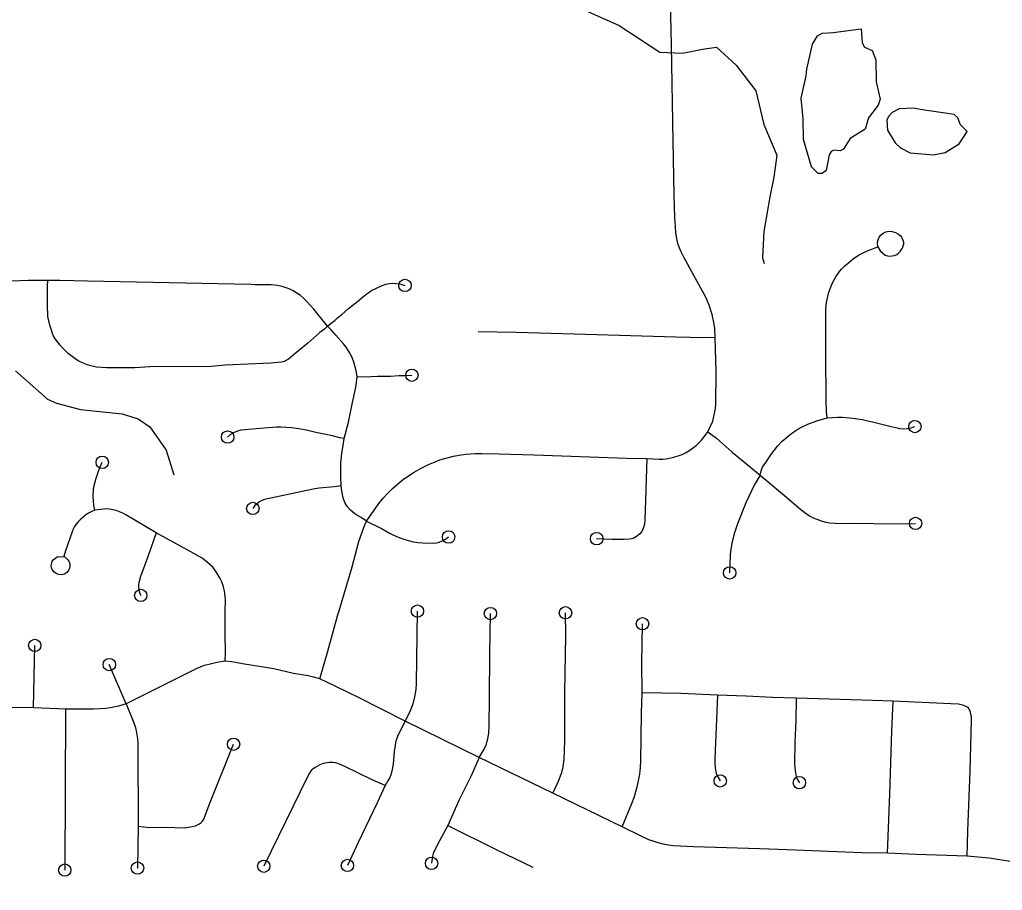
# Model space of a CAD drawing. Extents: x -19 to 366, y -4 to 359.
# Drawn here: x 146.496 to 147.247, y 193.996 to 194.662 of the extents above; entities that cross this region are included whole.
import ezdxf

# ---------------------------------------------------------------- set-up
doc = ezdxf.new("R2010")
doc.units = 0
for name, color, linetype in [('R_Striping', 7, 'Continuous'), ('R_Temp Easement', 7, 'Continuous'), ('Sheet Fence', 7, 'Continuous')]:
    doc.layers.add(name, color=color, linetype=linetype)

msp = doc.modelspace()

# ---------------------------------------------------------------- linework, layer by layer
at = {"layer": 'R_Striping'}
for points in [[(147.02768, 194.41926), (147.02749, 194.4264), (147.02691, 194.4307), (147.02549, 194.43679), (147.02325, 194.44387), (147.02207, 194.44681), (147.02055, 194.44991), (147.01137, 194.4665), (147.00384, 194.48057), (147.00157, 194.48511), (147.00022, 194.48832), (146.99933, 194.49106), (146.99846, 194.49481), (146.99784, 194.49906), (146.99741, 194.50382), (146.99701, 194.51097), (146.99649, 194.52816), (146.99578, 194.56921), (146.99453, 194.64264), (146.99298, 194.71106)], [(147.15215, 194.48838), (147.15196, 194.49155), (147.1521, 194.49337), (147.15258, 194.49471), (147.15327, 194.49593), (147.15467, 194.49761), (147.15629, 194.49891), (147.1582, 194.49982), (147.15963, 194.50022), (147.16178, 194.50043), (147.16326, 194.50023), (147.16572, 194.49943), (147.16801, 194.49815), (147.16925, 194.49709), (147.17021, 194.49588), (147.17134, 194.49363), (147.17177, 194.49207), (147.17179, 194.49063), (147.17139, 194.48898), (147.17068, 194.48729)], [(147.11341, 194.35778), (147.11289, 194.36258), (147.1127, 194.37042), (147.11232, 194.4069), (147.1123, 194.43756), (147.11247, 194.44118), (147.11304, 194.44583), (147.11388, 194.45042), (147.11472, 194.45378), (147.11586, 194.45707), (147.11723, 194.46038), (147.12003, 194.46566), (147.12275, 194.46954), (147.12433, 194.47135), (147.12689, 194.47393), (147.12963, 194.47635), (147.13324, 194.47925), (147.13751, 194.48202), (147.14341, 194.4851), (147.15215, 194.48838)], [(147.15215, 194.48838), (147.15392, 194.48539), (147.15597, 194.48352), (147.15778, 194.48222), (147.15967, 194.4815), (147.16141, 194.4814), (147.16325, 194.48155), (147.16504, 194.48197), (147.16665, 194.48265), (147.16795, 194.48362), (147.16916, 194.48493), (147.17068, 194.48729)], [(146.51755, 194.46283), (146.51272, 194.46285), (146.5028, 194.46272), (146.48948, 194.46222)], [(146.73147, 194.42782), (146.72903, 194.42554), (146.72567, 194.42289), (146.71634, 194.4148), (146.71348, 194.41253), (146.70946, 194.40914), (146.70165, 194.40252), (146.69832, 194.40073), (146.69622, 194.40024), (146.68819, 194.39958), (146.65304, 194.3981), (146.64247, 194.39694), (146.5955, 194.39679), (146.58414, 194.39605), (146.57564, 194.39584), (146.56273, 194.39593), (146.55475, 194.39651), (146.55271, 194.39686), (146.55051, 194.39737), (146.54831, 194.39803), (146.54594, 194.39891), (146.54364, 194.39993), (146.54138, 194.40109), (146.53918, 194.40237), (146.53708, 194.40379), (146.53507, 194.40533), (146.53315, 194.40701), (146.531, 194.40897), (146.52895, 194.41104), (146.52702, 194.41322), (146.52522, 194.41549), (146.52351, 194.41785), (146.52195, 194.4203), (146.5212, 194.42222), (146.52007, 194.42542), (146.51909, 194.42867), (146.51824, 194.43196), (146.51752, 194.43527), (146.51735, 194.44419), (146.5173, 194.45521), (146.51729, 194.45569), (146.51725, 194.45843), (146.51755, 194.46283)], [(146.73147, 194.42782), (146.72096, 194.44087), (146.71547, 194.44704), (146.71318, 194.44923), (146.71073, 194.45123), (146.70802, 194.45314), (146.70508, 194.45489), (146.70205, 194.45626), (146.69746, 194.45792), (146.6954, 194.45853), (146.69307, 194.45898), (146.68834, 194.45938), (146.67607, 194.45932), (146.67268, 194.45959), (146.54793, 194.46218), (146.52698, 194.4628), (146.51755, 194.46283)], [(146.73147, 194.42782), (146.73424, 194.43019), (146.7369, 194.43212), (146.73902, 194.43409), (146.74229, 194.43666), (146.7475, 194.44123), (146.7544, 194.44671), (146.75938, 194.45101), (146.76249, 194.45329), (146.76514, 194.45497), (146.77331, 194.45891), (146.7761, 194.45986), (146.77848, 194.46039), (146.78098, 194.46065), (146.78359, 194.46051), (146.78756, 194.45985), (146.79064, 194.45897)], [(146.75401, 194.38921), (146.75338, 194.3937), (146.75181, 194.39941), (146.75016, 194.4039), (146.74825, 194.40773), (146.74569, 194.41164), (146.74376, 194.41421), (146.73769, 194.42099), (146.73427, 194.42503), (146.73147, 194.42782)], [(147.02768, 194.41926), (147.01926, 194.41895), (146.99772, 194.41931), (146.92001, 194.42172), (146.87573, 194.42289), (146.84656, 194.42337)], [(147.02224, 194.34694), (147.02595, 194.35518), (147.02769, 194.3635), (147.02824, 194.36743), (147.02866, 194.39354), (147.02768, 194.41926)], [(146.74406, 194.34201), (146.74735, 194.35454), (146.75041, 194.36951), (146.75285, 194.37983), (146.75335, 194.38269), (146.75401, 194.38921)], [(146.75401, 194.38921), (146.75965, 194.3891), (146.7699, 194.38948), (146.77955, 194.38961), (146.78596, 194.38998), (146.7915, 194.39006), (146.79595, 194.39029)], [(147.0621, 194.31385), (147.06285, 194.31731), (147.0634, 194.31874), (147.06409, 194.31997), (147.06666, 194.32365), (147.07044, 194.32953), (147.0728, 194.3328), (147.07536, 194.33599), (147.07908, 194.33985), (147.08178, 194.3423), (147.08518, 194.34506), (147.08798, 194.34707), (147.09105, 194.34898), (147.09439, 194.35083), (147.09866, 194.35292), (147.1055, 194.35535), (147.11341, 194.35778)], [(147.11341, 194.35778), (147.12166, 194.35831), (147.12519, 194.35828), (147.1331, 194.35751), (147.14026, 194.35639), (147.1502, 194.35417), (147.16244, 194.3512), (147.16691, 194.34997), (147.16881, 194.34964), (147.17187, 194.34945), (147.17469, 194.34957), (147.1777, 194.35019), (147.18049, 194.35102)], [(146.74406, 194.34201), (146.74094, 194.34235), (146.73535, 194.344), (146.72249, 194.34643), (146.71531, 194.34821), (146.711, 194.34909), (146.70381, 194.35008), (146.6956, 194.35061), (146.69241, 194.35051), (146.67986, 194.3496), (146.6651, 194.34825), (146.66251, 194.3476), (146.65945, 194.34635), (146.65733, 194.34499), (146.65507, 194.34305)], [(146.7419, 194.30577), (146.74162, 194.31253), (146.74151, 194.32016), (146.74161, 194.3234), (146.74232, 194.33035), (146.74364, 194.33838), (146.74406, 194.34201)], [(146.97546, 194.32655), (146.98462, 194.32609), (146.98788, 194.32615), (146.99041, 194.3264), (146.99296, 194.32681), (146.99625, 194.32757), (146.99939, 194.32858), (147.00248, 194.32981), (147.00517, 194.33109), (147.00766, 194.33256), (147.01119, 194.33493), (147.01338, 194.33667), (147.01511, 194.3383), (147.01736, 194.34078), (147.01946, 194.34327), (147.02224, 194.34694)], [(147.02224, 194.34694), (147.02878, 194.34217), (147.04089, 194.33155), (147.0621, 194.31385)], [(146.7613, 194.27884), (146.77073, 194.29218), (146.77397, 194.29619), (146.77734, 194.29993), (146.78088, 194.30352), (146.78459, 194.30688), (146.78845, 194.30997), (146.79251, 194.31286), (146.79772, 194.31619), (146.80312, 194.31923), (146.80669, 194.321), (146.8087, 194.32199), (146.81251, 194.32368), (146.8174, 194.3255), (146.82292, 194.32716), (146.82767, 194.32833), (146.83348, 194.32947), (146.83754, 194.32999), (146.84466, 194.3305), (146.84946, 194.33054), (146.86269, 194.33014), (146.88943, 194.32933), (146.93177, 194.32783), (146.96011, 194.32683), (146.97546, 194.32655)], [(146.97546, 194.32655), (146.9744, 194.28687), (146.97406, 194.28009), (146.97369, 194.27651), (146.97325, 194.27456), (146.97258, 194.27267), (146.97161, 194.27091), (146.96985, 194.2687), (146.96773, 194.26692), (146.96523, 194.2656), (146.96392, 194.26515), (146.96241, 194.26484), (146.9583, 194.26463), (146.94877, 194.26475), (146.9372, 194.26533)], [(146.5536, 194.2872), (146.55277, 194.29107), (146.5524, 194.29416), (146.55226, 194.29727), (146.5526, 194.30325), (146.55303, 194.30609), (146.55368, 194.3089), (146.5545, 194.31165), (146.55666, 194.31781), (146.55921, 194.32372)], [(147.0621, 194.31385), (147.05759, 194.30622), (147.05127, 194.29273), (147.04481, 194.27658), (147.04246, 194.26984), (147.04072, 194.26285), (147.03952, 194.25571), (147.0393, 194.25261), (147.03887, 194.23918)], [(147.0621, 194.31385), (147.07934, 194.29956), (147.09332, 194.28758), (147.09727, 194.28449), (147.1, 194.28277), (147.10277, 194.28138), (147.10564, 194.28017), (147.10952, 194.27883), (147.11246, 194.27807), (147.11543, 194.27753), (147.11945, 194.27708), (147.12175, 194.27698), (147.13053, 194.27713), (147.16726, 194.27662), (147.18101, 194.27702)], [(146.7419, 194.30577), (146.73659, 194.30505), (146.72507, 194.30389), (146.72049, 194.30319), (146.68317, 194.2953), (146.68122, 194.29465), (146.67936, 194.29351), (146.67584, 194.29071), (146.67433, 194.28845)], [(146.7613, 194.27884), (146.75717, 194.28153), (146.75382, 194.28329), (146.75232, 194.28432), (146.74889, 194.28724), (146.74632, 194.29007), (146.74475, 194.29291), (146.7434, 194.29663), (146.74232, 194.30187), (146.7419, 194.30577)], [(146.5536, 194.2872), (146.55112, 194.28607), (146.54875, 194.28476), (146.54645, 194.28326), (146.54429, 194.2816), (146.54226, 194.27979), (146.5407, 194.2782), (146.53931, 194.27648), (146.53808, 194.27463), (146.53703, 194.27268), (146.53617, 194.27063), (146.53104, 194.25598), (146.52972, 194.25175)], [(146.60037, 194.26987), (146.57715, 194.28364), (146.57484, 194.28491), (146.57244, 194.28598), (146.56995, 194.28683), (146.5674, 194.28746), (146.56481, 194.28787), (146.56217, 194.28806), (146.5536, 194.2872)], [(146.72553, 194.15816), (146.73169, 194.17927), (146.73964, 194.20815), (146.73996, 194.20932), (146.75029, 194.24389), (146.75534, 194.26331), (146.75943, 194.27461), (146.7613, 194.27884)], [(146.7613, 194.27884), (146.77315, 194.2728), (146.77934, 194.26938), (146.78415, 194.26705), (146.78739, 194.26573), (146.7905, 194.26467), (146.79685, 194.26301), (146.80063, 194.26243), (146.80407, 194.26216), (146.8121, 194.26203), (146.81468, 194.26217), (146.81673, 194.26267), (146.81911, 194.26363), (146.8217, 194.26503), (146.82402, 194.26664)], [(146.60037, 194.26987), (146.5943, 194.25214), (146.5884, 194.23633), (146.58717, 194.2316), (146.58693, 194.22996), (146.58689, 194.2283), (146.58703, 194.22665), (146.58739, 194.22502), (146.58791, 194.22345), (146.58862, 194.22195)], [(146.65321, 194.17178), (146.65344, 194.17839), (146.65316, 194.19241), (146.6532, 194.20392), (146.65307, 194.21061), (146.65337, 194.21787), (146.65329, 194.2214), (146.65277, 194.22523), (146.65194, 194.22842), (146.65052, 194.23227), (146.64924, 194.23501), (146.64863, 194.23626), (146.64634, 194.24005), (146.64368, 194.24345), (146.63977, 194.24719), (146.63565, 194.25034), (146.62703, 194.25529), (146.60037, 194.26987)], [(146.52972, 194.25175), (146.5309, 194.25108), (146.53195, 194.25023), (146.53285, 194.24923), (146.53357, 194.24809), (146.53411, 194.24685), (146.53443, 194.24554), (146.5344, 194.24418), (146.53411, 194.24286), (146.5336, 194.2416), (146.53219, 194.23959), (146.53136, 194.23888), (146.53043, 194.23832), (146.5294, 194.23795), (146.52832, 194.23776), (146.52582, 194.23798), (146.52448, 194.23845), (146.52325, 194.23915), (146.52219, 194.24005), (146.52128, 194.24115), (146.52072, 194.24221), (146.52038, 194.24335), (146.52023, 194.24453), (146.52029, 194.24572), (146.52054, 194.24688), (146.521, 194.24798), (146.52168, 194.24908), (146.52255, 194.25002), (146.52359, 194.25079), (146.52476, 194.25135), (146.52601, 194.25167), (146.52786, 194.25156), (146.52972, 194.25175)], [(146.79082, 194.12585), (146.79428, 194.13278), (146.79643, 194.13783), (146.79744, 194.14116), (146.79829, 194.14454), (146.79917, 194.15), (146.79948, 194.15458), (146.80016, 194.21001)], [(146.84743, 194.09801), (146.85114, 194.10439), (146.85272, 194.10784), (146.85408, 194.11243), (146.85469, 194.11656), (146.85492, 194.1223), (146.85524, 194.14315), (146.85554, 194.17756), (146.856, 194.20807)], [(146.90376, 194.07086), (146.90769, 194.07954), (146.91049, 194.08646), (146.91164, 194.09084), (146.91234, 194.09653), (146.91287, 194.1107), (146.91291, 194.14783), (146.91356, 194.19123), (146.91337, 194.20866)], [(146.97192, 194.14741), (146.97178, 194.17019), (146.97226, 194.2003)], [(146.50659, 194.13598), (146.50758, 194.18373)], [(146.57744, 194.13902), (146.5646, 194.16905)], [(146.65321, 194.17178), (146.64668, 194.17074), (146.63968, 194.169), (146.63702, 194.16825), (146.63099, 194.16576), (146.60793, 194.1544), (146.57744, 194.13902)], [(146.72553, 194.15816), (146.72182, 194.15917), (146.71669, 194.16057), (146.70542, 194.1622), (146.69029, 194.16575), (146.6679, 194.16928), (146.65797, 194.17123), (146.65321, 194.17178)], [(146.79082, 194.12585), (146.75509, 194.14384), (146.74761, 194.1475), (146.73679, 194.15282), (146.72553, 194.15816)], [(146.95661, 194.04492), (146.9642, 194.06282), (146.96594, 194.0674), (146.96818, 194.07563), (146.96942, 194.08138), (146.97011, 194.08539), (146.97072, 194.09045), (146.971, 194.09527), (146.97139, 194.13209), (146.97192, 194.14741)], [(147.0296, 194.14571), (147.00154, 194.14692), (146.97192, 194.14741)], [(146.50659, 194.13598), (146.45749, 194.13684), (146.44486, 194.13727), (146.42947, 194.1378), (146.39355, 194.13845), (146.3681, 194.1397)], [(146.57744, 194.13902), (146.57152, 194.1374), (146.56681, 194.13637), (146.56205, 194.13562), (146.55725, 194.13515), (146.55243, 194.13496), (146.53107, 194.13498)], [(146.57744, 194.13902), (146.58334, 194.12464), (146.58433, 194.12162), (146.58513, 194.11855), (146.58574, 194.11543), (146.58617, 194.11228), (146.58643, 194.10911), (146.58648, 194.10594), (146.58656, 194.04565)], [(147.0296, 194.14571), (147.02754, 194.09668), (147.02758, 194.0936), (147.02781, 194.08979), (147.02864, 194.08588), (147.02976, 194.08325), (147.03168, 194.08011)], [(147.08983, 194.14329), (147.07169, 194.144), (147.05157, 194.145), (147.0296, 194.14571)], [(147.08983, 194.14329), (147.08941, 194.12644), (147.08873, 194.10941), (147.08854, 194.09362), (147.08894, 194.08817), (147.08963, 194.08355), (147.09045, 194.08137), (147.09221, 194.07878)], [(147.16393, 194.14112), (147.14015, 194.14197), (147.08983, 194.14329)], [(147.15962, 194.02489), (147.16134, 194.07002), (147.16298, 194.11828), (147.16393, 194.14112)], [(147.22115, 194.13616), (147.21781, 194.13787), (147.2139, 194.13871), (147.20804, 194.13917), (147.16393, 194.14112)], [(146.53107, 194.13498), (146.50659, 194.13598)], [(146.53107, 194.13498), (146.53056, 194.01194)], [(147.22046, 194.02261), (147.22099, 194.04197), (147.22273, 194.08763), (147.22388, 194.12657), (147.22372, 194.12882), (147.22308, 194.1328), (147.22239, 194.13428), (147.22115, 194.13616)], [(146.79082, 194.12585), (146.78543, 194.11534), (146.7841, 194.11207), (146.78347, 194.10959), (146.78302, 194.10704), (146.78244, 194.10278), (146.7815, 194.09287), (146.78055, 194.08749), (146.77976, 194.08467), (146.77899, 194.08263), (146.77765, 194.08009), (146.77543, 194.07652)], [(146.84743, 194.09801), (146.79082, 194.12585)], [(146.58656, 194.04565), (146.5953, 194.0446), (146.60688, 194.04487), (146.62257, 194.04437), (146.63053, 194.04587), (146.63205, 194.04648), (146.63345, 194.04729), (146.63472, 194.0483), (146.63582, 194.04948), (146.63675, 194.0508), (146.63749, 194.05225), (146.64102, 194.06182), (146.65957, 194.10818)], [(146.77543, 194.07652), (146.76564, 194.08088), (146.74475, 194.09107), (146.74058, 194.09296), (146.7379, 194.09386), (146.73552, 194.09413), (146.73268, 194.09415), (146.72803, 194.09349), (146.72543, 194.09251), (146.72189, 194.09047), (146.72013, 194.08916), (146.71898, 194.08801), (146.71764, 194.08603), (146.71612, 194.08331), (146.68271, 194.01492)], [(146.84743, 194.09801), (146.84136, 194.08404), (146.83191, 194.06513), (146.82333, 194.04612)], [(146.90376, 194.07086), (146.84743, 194.09801)], [(146.77543, 194.07652), (146.7695, 194.06337), (146.75483, 194.03306), (146.74664, 194.01549)], [(146.95661, 194.04492), (146.90376, 194.07086)], [(146.58656, 194.04565), (146.58615, 194.01351)], [(146.82333, 194.04612), (146.81694, 194.03433), (146.81291, 194.02631), (146.81226, 194.02453), (146.81177, 194.02265), (146.81094, 194.01712)], [(146.82333, 194.04612), (146.86089, 194.02749), (146.88833, 194.01421)], [(147.15962, 194.02489), (147.14, 194.0251), (147.08288, 194.02743), (147.0618, 194.0281), (147.01135, 194.0297), (147.00092, 194.03019), (146.99579, 194.03059), (146.9922, 194.03103), (146.98815, 194.03176), (146.98414, 194.03273), (146.98106, 194.03369), (146.97718, 194.03519), (146.97113, 194.03781), (146.95661, 194.04492)], [(147.22046, 194.02261), (147.18141, 194.02383), (147.15962, 194.02489)], [(147.27447, 194.01426), (147.2623, 194.01655), (147.25188, 194.01871), (147.24548, 194.01979), (147.23692, 194.02096), (147.22046, 194.02261)]]:
    msp.add_lwpolyline(points, dxfattribs=at)
for centre in [(146.79064, 194.45897), (146.79595, 194.39029), (147.18049, 194.35102), (146.65507, 194.34305), (146.55921, 194.32372), (146.67433, 194.28845), (147.18101, 194.27702), (146.82402, 194.26664), (146.9372, 194.26533), (147.03887, 194.23918), (146.58862, 194.22195), (146.80016, 194.21001), (146.856, 194.20807), (146.91337, 194.20866), (146.97226, 194.2003), (146.50758, 194.18373), (146.5646, 194.16905), (146.65957, 194.10818), (147.03168, 194.08011), (147.09221, 194.07878), (146.68271, 194.01492), (146.74664, 194.01549), (146.81094, 194.01712), (146.53056, 194.01194), (146.58615, 194.01351)]:
    msp.add_circle(centre, 0.00473, dxfattribs=at)
at = {"layer": 'R_Temp Easement'}
for points in [[(146.91656, 194.67449), (146.95445, 194.6578), (146.98552, 194.63733), (147.00294, 194.63657), (147.0181, 194.63961), (147.02871, 194.64112), (147.04387, 194.62747), (147.05902, 194.60776), (147.06508, 194.58198), (147.07493, 194.55847), (147.07266, 194.54179), (147.06963, 194.52662), (147.06508, 194.50008), (147.06401, 194.48014), (147.06517, 194.4757)], [(147.09367, 194.60208), (147.0975, 194.61918), (147.09783, 194.62431), (147.10221, 194.64331), (147.10594, 194.64979), (147.10952, 194.6519), (147.11805, 194.65235), (147.13943, 194.65519)], [(147.13943, 194.65519), (147.14028, 194.64438), (147.14202, 194.64117), (147.14791, 194.63857), (147.15063, 194.63138), (147.15078, 194.6147), (147.15392, 194.60145), (147.15245, 194.59669), (147.14514, 194.58715), (147.14238, 194.5784), (147.13107, 194.57129), (147.12603, 194.56309), (147.12339, 194.56193), (147.11846, 194.56227), (147.11657, 194.56131), (147.11508, 194.55883), (147.11272, 194.54686), (147.10952, 194.54456), (147.10668, 194.54454), (147.10152, 194.54961), (147.09546, 194.57042), (147.09513, 194.58635), (147.09367, 194.60208)], [(147.1845, 194.59336), (147.17956, 194.59445), (147.16839, 194.59398), (147.16311, 194.59109), (147.16029, 194.58822), (147.15899, 194.58537), (147.15963, 194.57779), (147.1654, 194.56797), (147.1696, 194.56422), (147.17702, 194.56029)], [(147.17702, 194.56029), (147.19466, 194.55873), (147.20373, 194.56071), (147.21448, 194.56725), (147.22046, 194.57659), (147.21549, 194.58167), (147.21335, 194.58715), (147.21049, 194.58959), (147.1845, 194.59336)], [(146.49298, 194.39376), (146.51724, 194.37196), (146.52427, 194.36899), (146.5425, 194.36421), (146.57436, 194.36087), (146.58652, 194.35699), (146.59567, 194.35081), (146.60795, 194.33289), (146.61399, 194.31417)]]:
    msp.add_lwpolyline(points, dxfattribs=at)
at = {"layer": 'Sheet Fence'}
for points in [[(154.11585, 1.87092), (153.9063, 10.48743), (153.69602, 19.10409), (153.48501, 27.72087), (153.27327, 36.3378), (153.0608, 44.95486), (152.84759, 53.57206), (152.63366, 62.1894), (152.419, 70.80688), (152.20362, 79.42449), (151.98751, 88.04225), (151.77068, 96.66014), (151.55312, 105.27817), (151.33484, 113.89634), (151.11584, 122.51465), (150.89612, 131.13311), (150.67568, 139.7517), (150.45452, 148.37043), (150.23264, 156.98931), (150.01005, 165.60832), (149.78674, 174.22748), (149.56272, 182.84677), (149.33799, 191.46621), (149.11254, 200.0858), (148.88638, 208.70552), (148.65952, 217.32539), (148.43194, 225.9454), (148.20366, 234.56555), (147.97466, 243.18584), (147.74497, 251.80628), (147.51457, 260.42687), (147.28346, 269.04759), (147.05165, 277.66846), (146.81914, 286.28948), (146.58593, 294.91064), (146.35202, 303.53194), (146.11742, 312.15339), (145.88211, 320.77499), (145.64611, 329.39673), (145.40941, 338.01861), (145.17202, 346.64065)], [(146.77834, 1.69699), (146.57878, 10.31313), (146.37852, 18.92942), (146.17757, 27.54584), (145.97591, 36.16241), (145.77356, 44.77911), (145.57052, 53.39596), (145.36679, 62.01295), (145.16236, 70.63008), (144.95724, 79.24735), (144.75142, 87.86477), (144.54492, 96.48232), (144.33773, 105.10002), (144.12986, 113.71787), (143.92129, 122.33585), (143.71204, 130.95398), (143.5021, 139.57225), (143.29148, 148.19067), (143.08018, 156.80923), (142.8682, 165.42794), (142.65553, 174.04679), (142.44218, 182.66579), (142.22816, 191.28493), (142.01345, 199.90421), (141.79807, 208.52365), (141.58202, 217.14322), (141.36528, 225.76295), (141.14788, 234.38282), (140.9298, 243.00284), (140.71105, 251.623), (140.49162, 260.24332), (140.27153, 268.86377), (140.05077, 277.48438), (139.82934, 286.10514), (139.60724, 294.72604), (139.38447, 303.34709), (139.16105, 311.96829), (138.93695, 320.58964), (138.7122, 329.21114), (138.48678, 337.83278), (138.2607, 346.45458)], [(0, 189.51617), (7.11214, 189.52059), (14.22427, 189.53386), (21.33637, 189.55597), (28.44845, 189.58693), (35.56048, 189.62672), (42.67245, 189.67537), (49.78436, 189.73285), (56.89619, 189.79918), (64.00793, 189.87436), (71.11958, 189.95838), (78.23111, 190.05124), (85.34253, 190.15294), (92.45381, 190.26349), (99.56495, 190.38288), (106.67593, 190.51112), (113.78675, 190.6482), (120.89739, 190.79412), (128.00785, 190.94888), (135.11811, 191.11248), (142.22816, 191.28493), (149.33799, 191.46621), (156.44759, 191.65634), (163.55694, 191.85531), (170.66605, 192.06312), (177.77489, 192.27977), (184.88345, 192.50526), (191.99173, 192.73959), (199.09971, 192.98276), (206.20739, 193.23477), (213.31474, 193.49561), (220.42177, 193.7653), (227.52845, 194.04382), (234.63479, 194.33118), (241.74076, 194.62738), (248.84635, 194.93241), (255.95157, 195.24628), (263.05638, 195.56898), (270.16079, 195.90052), (277.26478, 196.24089), (284.36834, 196.5901), (291.47147, 196.94814), (298.57414, 197.31501), (305.67635, 197.69072), (312.77809, 198.07525), (319.87934, 198.46862), (326.9801, 198.87082), (334.08035, 199.28185), (341.18009, 199.7017)]]:
    msp.add_spline(points, degree=3, dxfattribs=at)

doc.saveas('drawing.dxf')
